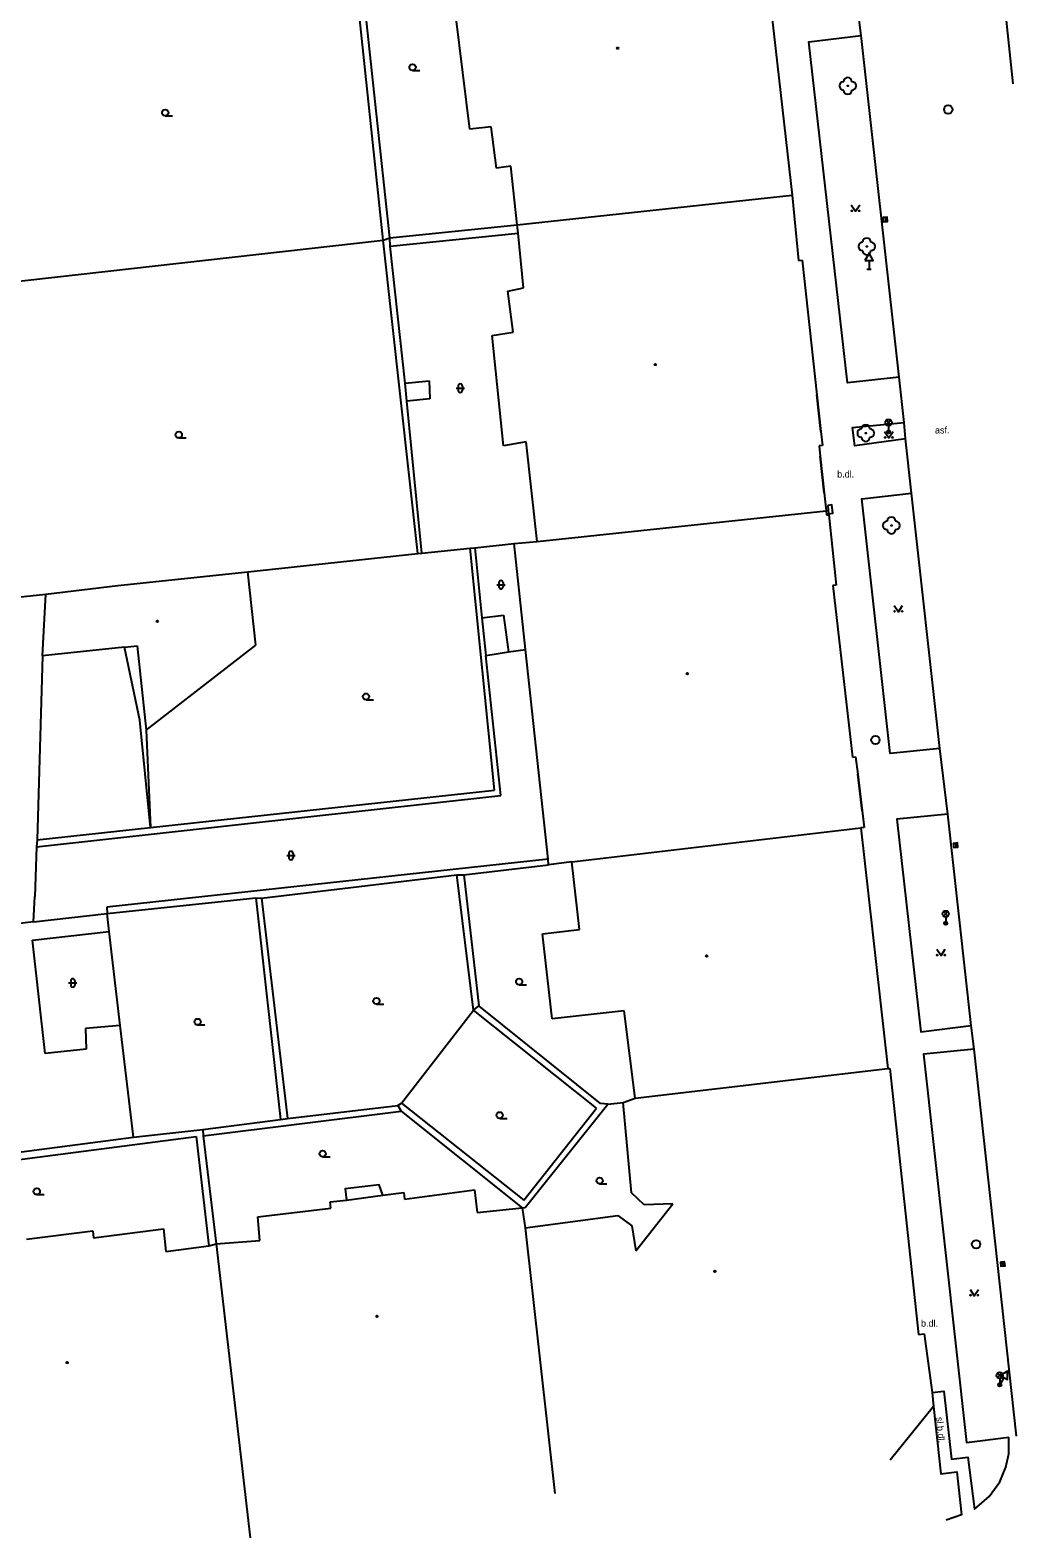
# Model space of a CAD drawing. Extents: x -599770 to -598493, y -1162076 to -1159209.
# Drawn here: x -599013.8 to -598955.3, y -1159851.2 to -1159761.3 of the extents above; entities that cross this region are included whole.
import ezdxf

# ---------------------------------------------------------------- set-up
doc = ezdxf.new("R2010")
doc.units = 0
doc.layers.add('Podklad', color=7, linetype='Continuous')

msp = doc.modelspace()

# ---------------------------------------------------------------- linework, layer by layer
at = {"layer": 'Podklad'}
for p, q in [((-598991, -1159763.688), (-598990.562, -1159763.688)), ((-599005.75, -1159766.398), (-599005.312, -1159766.398)), ((-598962.82, -1159772.455), (-598962.8, -1159772.705)), ((-598963.895, -1159775.54), (-598963.645, -1159775.54)), ((-598963.77, -1159775.031), (-598963.77, -1159775.54)), ((-598988.403, -1159782.648), (-598987.903, -1159782.648)), ((-598988.278, -1159782.523), (-598988.278, -1159782.773)), ((-598988.028, -1159782.523), (-598988.028, -1159782.773)), ((-598962.742, -1159784.83), (-598962.477, -1159784.565)), ((-598962.742, -1159784.565), (-598962.477, -1159784.83)), ((-598962.61, -1159784.885), (-598962.61, -1159785.26)), ((-599004.94, -1159785.617), (-599004.503, -1159785.617)), ((-598985.973, -1159794.378), (-598985.473, -1159794.378)), ((-598985.848, -1159794.253), (-598985.848, -1159794.503)), ((-598985.598, -1159794.253), (-598985.598, -1159794.503)), ((-598993.77, -1159801.238), (-598993.332, -1159801.238)), ((-598958.624, -1159809.796), (-598958.596, -1159810.044)), ((-598998.503, -1159810.538), (-598998.003, -1159810.538)), ((-598998.378, -1159810.413), (-598998.378, -1159810.663)), ((-598998.128, -1159810.413), (-598998.128, -1159810.663)), ((-598959.332, -1159814.15), (-598959.067, -1159813.885)), ((-598959.332, -1159813.885), (-598959.067, -1159814.15)), ((-598959.2, -1159814.205), (-598959.2, -1159814.58)), ((-599011.513, -1159818.138), (-599011.013, -1159818.138)), ((-599011.388, -1159818.013), (-599011.388, -1159818.263)), ((-599011.138, -1159818.013), (-599011.138, -1159818.263)), ((-598984.64, -1159818.247), (-598984.203, -1159818.247)), ((-598993.15, -1159819.407), (-598992.712, -1159819.407)), ((-599003.82, -1159820.648), (-599003.383, -1159820.648)), ((-598985.8, -1159826.218), (-598985.363, -1159826.218)), ((-598996.36, -1159828.517), (-598995.922, -1159828.517)), ((-598979.84, -1159830.128), (-598979.402, -1159830.128)), ((-599013.41, -1159830.767), (-599012.972, -1159830.767)), ((-598955.814, -1159834.786), (-598955.786, -1159835.034)), ((-598956.113, -1159841.69), (-598955.848, -1159841.425)), ((-598956.113, -1159841.425), (-598955.848, -1159841.69)), ((-598956.088, -1159842.058), (-598955.872, -1159842.183)), ((-598955.726, -1159841.679), (-598955.98, -1159842.12)), ((-598955.98, -1159841.745), (-598955.98, -1159842.12))]:
    msp.add_line(p, q, dxfattribs=at)
for points in [[(-598970.51, -1159752.21), (-598968.36, -1159771.14)], [(-598992.76, -1159773.82), (-598994.76, -1159754.8)], [(-598992.36, -1159773.68), (-598994.34, -1159755.15)], [(-598955.93, -1159757.47), (-598955.2, -1159764.48)], [(-598964.25, -1159761.61), (-598964.41, -1159760.36)], [(-598987.58, -1159767.2), (-598988.41, -1159760.43)], [(-598961.98, -1159781.99), (-598965.05, -1159782.32), (-598967.36, -1159761.98), (-598964.25, -1159761.61)], [(-598961.98, -1159781.99), (-598964.25, -1159761.61)], [(-598986.31, -1159767.06), (-598987.58, -1159767.2)], [(-598985.99, -1159769.53), (-598986.31, -1159767.06)], [(-598985.13, -1159769.4), (-598985.99, -1159769.53)], [(-598984.76, -1159772.91), (-598985.13, -1159769.4)], [(-598984.76, -1159772.91), (-598968.36, -1159771.14)], [(-598968.36, -1159771.14), (-598967.97, -1159775.03)], [(-598964.83, -1159771.715), (-598964.58, -1159772.09), (-598964.33, -1159771.715)], [(-598992.36, -1159773.68), (-598984.76, -1159772.91)], [(-598984.69, -1159773.39), (-598984.76, -1159772.91)], [(-599018.38, -1159776.71), (-598992.76, -1159773.82)], [(-598992.76, -1159773.82), (-598992.36, -1159773.68)], [(-598990.68, -1159792.52), (-598992.76, -1159773.82)], [(-598992.33, -1159774.18), (-598992.36, -1159773.68)], [(-598992.33, -1159774.18), (-598984.69, -1159773.39)], [(-598984.38, -1159776.66), (-598984.69, -1159773.39)], [(-598991.44, -1159782.35), (-598992.33, -1159774.18)], [(-598967.97, -1159775.03), (-598967.77, -1159775.01)], [(-598967.77, -1159775.01), (-598966.88, -1159783.05)], [(-598985.32, -1159776.85), (-598984.38, -1159776.66)], [(-598985, -1159779.31), (-598985.32, -1159776.85)], [(-598986.25, -1159779.5), (-598985, -1159779.31)], [(-598985.58, -1159786.08), (-598986.25, -1159779.5)], [(-598961.68, -1159784.7), (-598961.98, -1159781.99)], [(-598991.44, -1159782.35), (-598990.01, -1159782.21)], [(-598991.33, -1159783.42), (-598991.44, -1159782.35)], [(-598990.01, -1159782.21), (-598989.96, -1159783.28)], [(-598989.96, -1159783.28), (-598991.33, -1159783.42)], [(-598990.44, -1159792.5), (-598991.33, -1159783.42)], [(-598966.64, -1159785.23), (-598966.88, -1159783.05)], [(-598966.88, -1159783.05), (-598966.64, -1159785.23)], [(-598966.64, -1159785.23), (-598966.55, -1159786.06)], [(-598961.59, -1159785.67), (-598964.62, -1159786.08), (-598964.75, -1159784.99), (-598961.68, -1159784.7)], [(-598962.84, -1159785.235), (-598962.59, -1159785.61), (-598962.34, -1159785.235)], [(-598961.59, -1159785.67), (-598961.68, -1159784.7)], [(-598984.23, -1159785.85), (-598985.58, -1159786.08)], [(-598983.57, -1159791.79), (-598984.23, -1159785.85)], [(-598966.55, -1159786.06), (-598966.75, -1159786.09)], [(-598966.75, -1159786.09), (-598966.68, -1159786.71)], [(-598961.23, -1159788.92), (-598961.59, -1159785.67)], [(-598966.45, -1159788.9), (-598966.68, -1159786.71)], [(-598966.68, -1159786.71), (-598966.45, -1159788.9)], [(-598966.45, -1159788.9), (-598966.33, -1159789.97)], [(-598959.55, -1159804.14), (-598962.52, -1159804.44), (-598964.2, -1159789.26), (-598961.23, -1159788.92)], [(-598959.55, -1159804.14), (-598961.23, -1159788.92)], [(-598983.57, -1159791.79), (-598966.33, -1159789.97)], [(-598966.33, -1159789.97), (-598966.31, -1159790.21)], [(-598966.31, -1159790.21), (-598966.17, -1159790.2)], [(-598966.17, -1159790.2), (-598965.74, -1159794.41)], [(-598984.94, -1159791.92), (-598983.57, -1159791.79)], [(-599000.82, -1159793.6), (-598990.68, -1159792.52)], [(-598990.68, -1159792.52), (-598990.44, -1159792.5)], [(-598990.44, -1159792.5), (-598987.57, -1159792.2)], [(-598987.57, -1159792.2), (-598987.28, -1159792.17)], [(-598986.11, -1159806.63), (-598987.57, -1159792.2)], [(-598987.28, -1159792.17), (-598984.94, -1159791.92)], [(-598987.28, -1159792.17), (-598986.86, -1159796.36)], [(-598984.27, -1159798.24), (-598984.94, -1159791.92)], [(-599008.58, -1159794.42), (-599000.82, -1159793.6)], [(-599000.35, -1159797.99), (-599000.82, -1159793.6)], [(-599012.88, -1159794.94), (-599008.58, -1159794.42)], [(-598965.74, -1159794.41), (-598965.94, -1159794.43)], [(-598965.94, -1159794.43), (-598964.75, -1159804.67)], [(-599019.11, -1159795.6), (-599012.88, -1159794.94)], [(-599013.06, -1159798.61), (-599012.88, -1159794.94)], [(-598986.86, -1159796.36), (-598985.57, -1159796.19)], [(-598986.86, -1159796.36), (-598986.62, -1159798.59)], [(-598985.57, -1159796.19), (-598985.28, -1159798.39)], [(-598962.27, -1159795.615), (-598962.02, -1159795.99), (-598961.77, -1159795.615)], [(-599008.18, -1159798.11), (-599013.06, -1159798.61)], [(-599008.18, -1159798.11), (-599007.43, -1159798.03)], [(-599006.63, -1159808.86), (-599007.27, -1159802.45), (-599008.18, -1159798.11)], [(-599007.43, -1159798.03), (-599006.89, -1159803.05)], [(-599006.89, -1159803.05), (-599000.35, -1159797.99)], [(-599013.06, -1159798.61), (-599013.39, -1159809.6)], [(-598986.62, -1159798.59), (-598985.28, -1159798.39)], [(-598985.74, -1159806.96), (-598986.62, -1159798.59)], [(-598985.28, -1159798.39), (-598984.27, -1159798.24)], [(-598982.91, -1159810.75), (-598984.27, -1159798.24)], [(-599006.89, -1159803.05), (-599006.63, -1159808.86)], [(-598959.07, -1159808.07), (-598959.55, -1159804.14)], [(-598964.75, -1159804.67), (-598964.57, -1159804.65)], [(-598964.57, -1159804.65), (-598964.45, -1159805.69)], [(-598964.19, -1159807.87), (-598964.45, -1159805.69)], [(-598964.45, -1159805.69), (-598964.19, -1159807.87)], [(-599013.43, -1159810.02), (-598985.74, -1159806.96)], [(-599006.63, -1159808.86), (-598986.11, -1159806.63)], [(-598964.19, -1159807.87), (-598964.07, -1159808.86)], [(-598959.07, -1159808.07), (-598962.12, -1159808.37), (-598960.68, -1159821.05), (-598957.68, -1159820.67)], [(-598957.68, -1159820.67), (-598959.07, -1159808.07)], [(-599013.39, -1159809.6), (-599006.63, -1159808.86)], [(-598981.5, -1159810.92), (-598964.27, -1159808.88)], [(-598964.07, -1159808.86), (-598964.27, -1159808.88)], [(-598964.27, -1159808.88), (-598962.65, -1159823.25)], [(-599013.39, -1159809.6), (-599013.43, -1159810.02)], [(-599013.43, -1159810.02), (-599013.52, -1159812.98)], [(-598982.91, -1159810.75), (-599009.24, -1159813.62)], [(-598982.89, -1159811.1), (-598982.91, -1159810.75)], [(-598988.35, -1159811.69), (-598987.93, -1159811.68)], [(-598987.93, -1159811.68), (-598982.89, -1159811.1)], [(-598987.93, -1159811.68), (-598987.04, -1159819.5)], [(-598981.5, -1159810.92), (-598982.89, -1159811.1)], [(-598981.05, -1159814.95), (-598981.5, -1159810.92)], [(-599000, -1159813.07), (-598988.35, -1159811.69)], [(-598987.36, -1159819.76), (-598988.35, -1159811.69)], [(-599013.6, -1159814.5), (-599013.52, -1159812.98)], [(-599009.22, -1159814), (-599000.35, -1159813.06)], [(-599000.35, -1159813.06), (-599000, -1159813.07)], [(-599000.35, -1159813.06), (-598998.87, -1159826.28)], [(-599000, -1159813.07), (-598998.45, -1159826.22)], [(-599013.6, -1159814.5), (-599009.22, -1159814)], [(-599009.24, -1159813.62), (-599009.22, -1159814)], [(-599009.09, -1159815.06), (-599009.22, -1159814)], [(-599013.6, -1159814.5), (-599020.22, -1159815.28)], [(-599013.67, -1159815.58), (-599009.09, -1159815.06)], [(-599008.43, -1159820.67), (-599009.09, -1159815.06)], [(-598983.24, -1159815.2), (-598981.05, -1159814.95)], [(-598982.68, -1159820.28), (-598983.24, -1159815.2)], [(-599012.91, -1159822.34), (-599013.67, -1159815.58)], [(-598959.73, -1159816.125), (-598959.48, -1159816.5), (-598959.23, -1159816.125)], [(-598991.65, -1159825.31), (-598987.36, -1159819.76)], [(-598987.36, -1159819.76), (-598987.04, -1159819.5)], [(-598980.03, -1159825.61), (-598987.36, -1159819.76)], [(-598979.78, -1159825.33), (-598987.04, -1159819.5)], [(-599008.43, -1159820.67), (-599010.51, -1159820.86)], [(-599007.64, -1159827.34), (-599008.43, -1159820.67)], [(-598978.37, -1159819.8), (-598982.68, -1159820.28)], [(-598977.73, -1159825.01), (-598978.37, -1159819.8)], [(-598957.5, -1159822.09), (-598957.68, -1159820.67)], [(-599010.51, -1159820.86), (-599010.47, -1159822.09)], [(-599010.47, -1159822.09), (-599012.91, -1159822.34)], [(-598957.5, -1159822.09), (-598960.52, -1159822.38), (-598957.96, -1159845.56), (-598955.43, -1159845.25)], [(-598954.98, -1159845.19), (-598957.5, -1159822.09)], [(-598977.73, -1159825.01), (-598962.65, -1159823.25)], [(-598962.65, -1159823.25), (-598962.53, -1159823.25)], [(-598962.53, -1159823.25), (-598960.82, -1159839.11)], [(-598978.44, -1159825.28), (-598977.73, -1159825.01)], [(-599003.49, -1159827.27), (-598991.68, -1159825.78)], [(-598998.45, -1159826.22), (-598991.88, -1159825.45)], [(-598991.88, -1159825.45), (-598991.65, -1159825.31)], [(-598991.88, -1159825.45), (-598991.68, -1159825.78)], [(-598991.68, -1159825.78), (-598984.46, -1159831.56)], [(-598991.65, -1159825.31), (-598984.36, -1159831.1)], [(-598984.36, -1159831.1), (-598980.03, -1159825.61)], [(-598984.28, -1159831.53), (-598979.36, -1159825.38)], [(-598979.36, -1159825.38), (-598979.78, -1159825.33)], [(-598979.36, -1159825.38), (-598978.44, -1159825.28)], [(-598977.93, -1159830.66), (-598978.44, -1159825.28)], [(-599007.64, -1159827.34), (-599003.51, -1159826.88)], [(-599003.51, -1159826.88), (-598998.87, -1159826.28)], [(-599003.51, -1159826.88), (-599003.49, -1159827.27)], [(-598998.87, -1159826.28), (-598998.45, -1159826.22)], [(-599020.57, -1159829.46), (-599003.9, -1159827.31)], [(-599020.56, -1159829.03), (-599007.64, -1159827.34)], [(-599003.9, -1159827.31), (-599003.15, -1159833.83)], [(-599003.49, -1159827.27), (-599002.71, -1159833.71)], [(-598992.77, -1159830.81), (-598992.98, -1159830.19), (-598995.01, -1159830.43), (-598994.94, -1159831.1)], [(-598991.48, -1159831.04), (-598987.3, -1159830.49)], [(-598987.3, -1159830.49), (-598987.15, -1159831.84)], [(-598995.91, -1159831.19), (-598994.94, -1159831.1)], [(-598995.88, -1159831.58), (-598995.91, -1159831.19)], [(-598994.94, -1159831.1), (-598992.77, -1159830.81)], [(-598992.77, -1159830.81), (-598991.51, -1159830.64)], [(-598991.51, -1159830.64), (-598991.48, -1159831.04)], [(-598977.19, -1159831.37), (-598977.93, -1159830.66)], [(-598977.68, -1159834.13), (-598975.48, -1159831.32)], [(-598975.48, -1159831.32), (-598977.19, -1159831.37)], [(-599000.22, -1159832.1), (-598995.88, -1159831.58)], [(-599000.11, -1159833.5), (-599000.22, -1159832.1)], [(-598987.15, -1159831.84), (-598984.46, -1159831.56)], [(-598984.46, -1159831.56), (-598984.28, -1159831.53)], [(-598984.46, -1159831.56), (-598984.29, -1159832.75)], [(-598984.29, -1159832.75), (-598978.75, -1159832.02)], [(-598978.75, -1159832.02), (-598977.92, -1159832.63)], [(-599014.02, -1159833.43), (-599010.06, -1159832.93)], [(-599010.06, -1159832.93), (-599010.02, -1159833.35)], [(-599010.02, -1159833.35), (-599005.85, -1159832.82)], [(-599005.85, -1159832.82), (-599005.71, -1159834.17)], [(-598984.29, -1159832.75), (-598982.52, -1159848.61)], [(-598977.92, -1159832.63), (-598977.68, -1159834.13)], [(-599005.71, -1159834.17), (-599003.15, -1159833.83)], [(-599003.15, -1159833.83), (-599002.71, -1159833.71)], [(-599002.71, -1159833.71), (-599000.11, -1159833.5)], [(-599002.71, -1159833.71), (-599000.69, -1159851.25)], [(-598957.75, -1159836.425), (-598957.5, -1159836.8), (-598957.25, -1159836.425)], [(-598960.82, -1159839.11), (-598960.48, -1159839.07)], [(-598960.48, -1159839.07), (-598960.01, -1159842.57)], [(-598960.01, -1159842.57), (-598959.31, -1159842.49), (-598958.85, -1159846.55), (-598957.87, -1159846.43), (-598957.48, -1159849.53), (-598956.61, -1159848.79), (-598955.98, -1159847.91), (-598955.62, -1159847.04), (-598955.44, -1159846.23), (-598955.43, -1159845.25)], [(-598960.01, -1159842.57), (-598959.93, -1159843.42)], [(-598959.93, -1159843.42), (-598962.52, -1159846.62)], [(-598959.93, -1159843.42), (-598959.49, -1159847.43), (-598958.54, -1159847.32), (-598958.26, -1159849.87), (-598959.17, -1159850.19)]]:
    msp.add_lwpolyline(points, dxfattribs=at)
for points in [[(-598962.945, -1159772.465), (-598962.925, -1159772.715), (-598962.675, -1159772.695), (-598962.695, -1159772.445)], [(-598964.02, -1159775.031), (-598963.52, -1159775.031), (-598963.77, -1159774.598)], [(-598966.239, -1159789.644), (-598966.19, -1159790.141), (-598965.941, -1159790.116), (-598965.99, -1159789.619)], [(-598958.748, -1159809.809), (-598958.721, -1159810.058), (-598958.472, -1159810.031), (-598958.499, -1159809.782)], [(-598955.938, -1159834.799), (-598955.911, -1159835.048), (-598955.662, -1159835.02), (-598955.689, -1159834.772)], [(-598955.942, -1159841.554), (-598955.509, -1159841.804), (-598955.509, -1159841.304)]]:
    msp.add_lwpolyline(points, close=True, dxfattribs=at)
for centre, radius in [((-598978.76, -1159762.36), 0.045), ((-598978.76, -1159762.36), 0.0199), ((-598991, -1159763.5), 0.188), ((-598965.04, -1159764.61), 0.025), ((-598959.05, -1159766.02), 0.25), ((-599005.75, -1159766.21), 0.188), ((-598964.805, -1159772.065), 0.025), ((-598964.355, -1159772.065), 0.025), ((-598963.91, -1159774.19), 0.025), ((-598976.52, -1159781.24), 0.045), ((-598976.52, -1159781.24), 0.0199), ((-598962.61, -1159784.698), 0.188), ((-599004.94, -1159785.43), 0.188), ((-598963.97, -1159785.33), 0.025), ((-598962.815, -1159785.585), 0.025), ((-598962.61, -1159785.26), 0.1), ((-598962.61, -1159785.26), 0.0723), ((-598962.61, -1159785.26), 0.0438), ((-598962.365, -1159785.585), 0.025), ((-598962.44, -1159790.84), 0.025), ((-598962.245, -1159795.965), 0.025), ((-598961.795, -1159795.965), 0.025), ((-599006.22, -1159796.56), 0.045), ((-599006.22, -1159796.56), 0.0199), ((-598974.61, -1159799.68), 0.045), ((-598974.61, -1159799.68), 0.0199), ((-598993.77, -1159801.05), 0.188), ((-598963.39, -1159803.64), 0.25), ((-598959.2, -1159814.017), 0.188), ((-598959.2, -1159814.58), 0.1), ((-598959.2, -1159814.58), 0.0723), ((-598959.2, -1159814.58), 0.0438), ((-598973.46, -1159816.53), 0.045), ((-598973.46, -1159816.53), 0.0199), ((-598959.705, -1159816.475), 0.025), ((-598959.255, -1159816.475), 0.025), ((-598984.64, -1159818.06), 0.188), ((-598993.15, -1159819.22), 0.188), ((-599003.82, -1159820.46), 0.188), ((-598985.8, -1159826.03), 0.188), ((-598996.36, -1159828.33), 0.188), ((-599013.41, -1159830.58), 0.188), ((-598979.84, -1159829.94), 0.188), ((-598957.39, -1159833.73), 0.25), ((-598972.97, -1159835.35), 0.045), ((-598972.97, -1159835.35), 0.0199), ((-598957.725, -1159836.775), 0.025), ((-598957.275, -1159836.775), 0.025), ((-598993.12, -1159838.03), 0.045), ((-598993.12, -1159838.03), 0.0199), ((-599011.6, -1159840.79), 0.045), ((-599011.6, -1159840.79), 0.0199), ((-598955.98, -1159841.558), 0.188), ((-598955.98, -1159842.12), 0.1), ((-598955.98, -1159842.12), 0.0723), ((-598955.98, -1159842.12), 0.0438)]:
    msp.add_circle(centre, radius, dxfattribs=at)
for centre, radius, start, end in [((-598965.29, -1159764.61), 0.25, 90, 270), ((-598965.04, -1159764.36), 0.25, 0, 180), ((-598965.04, -1159764.86), 0.25, 180, 0), ((-598964.79, -1159764.61), 0.25, 270, 90), ((-598963.91, -1159773.94), 0.25, 0, 180), ((-598964.16, -1159774.19), 0.25, 90, 270), ((-598963.91, -1159774.44), 0.25, 180, 0), ((-598963.66, -1159774.19), 0.25, 270, 90), ((-598988.153, -1159782.523), 0.125, 0, 180), ((-598988.153, -1159782.773), 0.125, 180, 0), ((-598964.22, -1159785.33), 0.25, 90, 270), ((-598963.97, -1159785.08), 0.25, 0, 180), ((-598963.97, -1159785.58), 0.25, 180, 0), ((-598963.72, -1159785.33), 0.25, 270, 90), ((-598962.69, -1159790.84), 0.25, 90, 270), ((-598962.44, -1159790.59), 0.25, 0, 180), ((-598962.19, -1159790.84), 0.25, 270, 90), ((-598962.44, -1159791.09), 0.25, 180, 0), ((-598985.723, -1159794.253), 0.125, 0, 180), ((-598985.723, -1159794.503), 0.125, 180, 0), ((-598998.253, -1159810.413), 0.125, 0, 180), ((-598998.253, -1159810.663), 0.125, 180, 0), ((-599011.263, -1159818.013), 0.125, 0, 180), ((-599011.263, -1159818.263), 0.125, 180, 0)]:
    msp.add_arc(centre, radius, start, end, dxfattribs=at)

# ---------------------------------------------------------------- texts
for s, p in [('asf.', (-598959.84, -1159785.35)), ('b.dl.', (-598965.67, -1159787.98)), ('b.dl.', (-598960.67, -1159838.65))]:
    msp.add_text(s, height=0.4, dxfattribs=at).set_placement(p)
msp.add_text('sl.b.dl.', height=0.4, rotation=275.41, dxfattribs=at).set_placement((-598959.77, -1159844.06))

doc.saveas('drawing.dxf')
